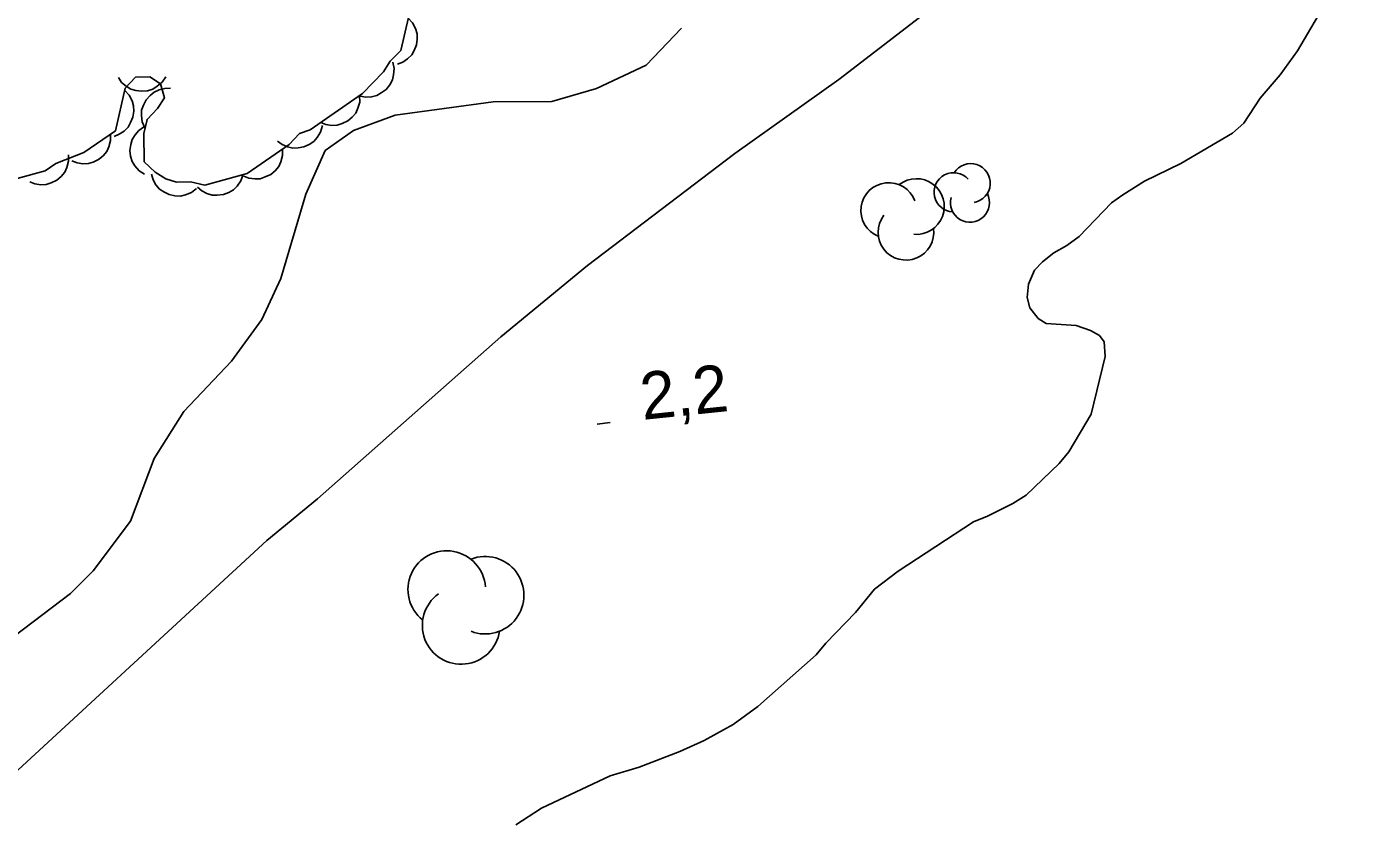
# Model space of a CAD drawing. Extents: x 336540 to 340074, y 5572036 to 5573747.
# Drawn here: x 338475.8 to 338560.8, y 5572309.5 to 5572360.1 of the extents above; entities that cross this region are included whole.
import ezdxf

# ---------------------------------------------------------------- set-up
doc = ezdxf.new("R2010")
doc.units = 0
for name, color, linetype in [('Niveau 2', 7, 'Continuous'), ('Niveau 22', 7, 'Continuous'), ('Niveau 3', 7, 'Continuous'), ('Niveau 44', 7, 'Continuous')]:
    doc.layers.add(name, color=color, linetype=linetype)

msp = doc.modelspace()

# ---------------------------------------------------------------- linework, layer by layer
at = {"layer": 'Niveau 2'}
for points in [[(338561.99, 5572364.62), (338559.71, 5572363.05), (338558.38, 5572361.9), (338556.42, 5572358.55), (338555.32, 5572357.02), (338554.05, 5572355.53), (338553.01, 5572353.94), (338552.29, 5572353.31), (338549, 5572351.38), (338546.71, 5572350.27), (338545.32, 5572349.4), (338544.6, 5572348.88), (338542.55, 5572346.76)], [(338474.93, 5572321.35), (338478.53, 5572324.07), (338479.98, 5572325.51), (338482.34, 5572328.68), (338483.85, 5572332.66), (338485.72, 5572335.63), (338488.76, 5572338.84), (338490.67, 5572341.48), (338491.89, 5572344.08), (338493.48, 5572349.43), (338494.7, 5572352.21), (338496.49, 5572353.48), (338499.14, 5572354.46), (338505.37, 5572355.31), (338509.08, 5572355.32), (338511.92, 5572356.15), (338515.07, 5572357.64), (338517.31, 5572359.98)], [(338542.55, 5572346.76), (338541.78, 5572346.18), (338540.94, 5572345.72), (338540.22, 5572345.14), (338539.72, 5572344.62), (338539.34, 5572343.72), (338539.25, 5572342.88), (338539.43, 5572342.21), (338539.95, 5572341.55), (338540.46, 5572341.22), (338542.37, 5572341.1), (338543.28, 5572340.78), (338543.85, 5572340.46), (338544.14, 5572340.07), (338544.21, 5572339.12), (338543.32, 5572335.46), (338541.9, 5572333.08), (338541.29, 5572332.33), (338539.19, 5572330.33), (338538.35, 5572329.8), (338536.74, 5572328.98), (338535.84, 5572328.63), (338531.06, 5572325.5), (338529.56, 5572324.35), (338528.35, 5572322.86), (338526.47, 5572320.92), (338525.86, 5572320.18), (338522.15, 5572316.9), (338520.6, 5572315.75), (338518.76, 5572314.75), (338517.2, 5572314.05), (338514.63, 5572313.04), (338512.78, 5572312.49), (338508.43, 5572310.44), (338506.81, 5572309.39)]]:
    msp.add_lwpolyline(points, dxfattribs=at)
at = {"layer": 'Niveau 22'}
msp.add_lwpolyline([(338471.91, 5572309.86), (338491, 5572327.45), (338494.21, 5572330.09), (338505.84, 5572340.38), (338511.35, 5572344.91), (338520.71, 5572352.02), (338527.31, 5572356.73), (338537.81, 5572364.83), (338541.45, 5572367.87), (338545.8, 5572371.31), (338551.25, 5572376.55), (338556.8, 5572383.67), (338560.64, 5572389.36), (338565.03, 5572396.39)], dxfattribs=at)
at = {"layer": 'Niveau 3'}
msp.add_line((338511.97, 5572334.84), (338512.78, 5572334.93), dxfattribs=at)
at = {"layer": 'Niveau 44'}
for points in [[(338500.95, 5572364.87), (338499.49, 5572358.57), (338498.83, 5572357.89), (338498.4, 5572357.21), (338497.07, 5572355.83), (338493.74, 5572353.52), (338493.07, 5572353.29), (338492.41, 5572352.6), (338489.75, 5572350.75), (338487.06, 5572350.02), (338486.16, 5572350.22), (338485.26, 5572350.2), (338484.59, 5572350.41), (338483.9, 5572350.84), (338483.22, 5572351.5), (338483.18, 5572353.29), (338483.39, 5572354.19), (338484.05, 5572354.88), (338484.49, 5572355.56), (338484.25, 5572356.45), (338483.57, 5572356.88), (338482.67, 5572356.86), (338482.01, 5572356.17), (338481.38, 5572353.47), (338479.39, 5572352.09), (338477.6, 5572351.38), (338476.93, 5572350.91), (338475.15, 5572350.43)], [(338499.96, 5572360.62), (338500.25, 5572360.31), (338500.43, 5572359.95), (338500.53, 5572359.63), (338500.54, 5572359.28), (338500.49, 5572358.92), (338500.34, 5572358.56), (338500.19, 5572358.28), (338499.93, 5572358.03), (338499.62, 5572357.83), (338499.29, 5572357.7)], [(338498.99, 5572357.83), (338499.08, 5572357.42), (338499.04, 5572357.01), (338498.97, 5572356.69), (338498.8, 5572356.38), (338498.57, 5572356.09), (338498.26, 5572355.87), (338497.98, 5572355.7), (338497.64, 5572355.62), (338497.27, 5572355.6), (338496.91, 5572355.67)], [(338484.58, 5572356.9), (338484.35, 5572356.55), (338484.04, 5572356.29), (338483.76, 5572356.11), (338483.42, 5572356.01), (338483.06, 5572355.97), (338482.68, 5572356.03), (338482.36, 5572356.11), (338482.06, 5572356.3), (338481.78, 5572356.54), (338481.58, 5572356.84)], [(338481.98, 5572356.03), (338482.26, 5572355.73), (338482.44, 5572355.36), (338482.54, 5572355.05), (338482.55, 5572354.7), (338482.5, 5572354.33), (338482.35, 5572353.98), (338482.2, 5572353.69), (338481.94, 5572353.45), (338481.63, 5572353.24), (338481.3, 5572353.11)], [(338483.25, 5572353.65), (338483.09, 5572354.03), (338483.05, 5572354.44), (338483.05, 5572354.77), (338483.16, 5572355.1), (338483.34, 5572355.43), (338483.6, 5572355.71), (338483.84, 5572355.92), (338484.16, 5572356.07), (338484.52, 5572356.16), (338484.88, 5572356.17)], [(338496.88, 5572355.7), (338496.89, 5572355.28), (338496.77, 5572354.89), (338496.64, 5572354.59), (338496.41, 5572354.32), (338496.13, 5572354.09), (338495.78, 5572353.92), (338495.47, 5572353.82), (338495.12, 5572353.81), (338494.75, 5572353.86), (338494.42, 5572353.99)], [(338481.08, 5572353.26), (338481.08, 5572352.84), (338480.97, 5572352.45), (338480.84, 5572352.15), (338480.61, 5572351.88), (338480.32, 5572351.65), (338479.98, 5572351.48), (338479.67, 5572351.38), (338479.32, 5572351.37), (338478.95, 5572351.42), (338478.61, 5572351.55)], [(338483.24, 5572350.7), (338482.89, 5572350.93), (338482.62, 5572351.24), (338482.45, 5572351.52), (338482.35, 5572351.85), (338482.31, 5572352.22), (338482.36, 5572352.6), (338482.44, 5572352.92), (338482.63, 5572353.21), (338482.88, 5572353.49), (338483.17, 5572353.7)], [(338494.52, 5572353.79), (338494.41, 5572353.38), (338494.19, 5572353.04), (338493.98, 5572352.79), (338493.69, 5572352.59), (338493.35, 5572352.44), (338492.98, 5572352.38), (338492.65, 5572352.36), (338492.31, 5572352.45), (338491.97, 5572352.6), (338491.68, 5572352.81)], [(338491.99, 5572352.31), (338491.99, 5572351.89), (338491.88, 5572351.5), (338491.75, 5572351.2), (338491.52, 5572350.93), (338491.24, 5572350.69), (338490.89, 5572350.53), (338490.58, 5572350.42), (338490.23, 5572350.41), (338489.86, 5572350.46), (338489.53, 5572350.59)], [(338478.4, 5572351.94), (338478.41, 5572351.53), (338478.3, 5572351.13), (338478.17, 5572350.83), (338477.94, 5572350.56), (338477.66, 5572350.33), (338477.31, 5572350.16), (338477, 5572350.05), (338476.65, 5572350.04), (338476.28, 5572350.09), (338475.95, 5572350.22)], [(338486.54, 5572349.8), (338486.21, 5572349.54), (338485.83, 5572349.39), (338485.51, 5572349.31), (338485.16, 5572349.33), (338484.8, 5572349.41), (338484.46, 5572349.58), (338484.18, 5572349.76), (338483.96, 5572350.03), (338483.78, 5572350.35), (338483.67, 5572350.7)], [(338489.49, 5572350.68), (338489.35, 5572350.28), (338489.11, 5572349.95), (338488.89, 5572349.71), (338488.58, 5572349.54), (338488.24, 5572349.41), (338487.85, 5572349.37), (338487.53, 5572349.38), (338487.19, 5572349.49), (338486.86, 5572349.66), (338486.59, 5572349.89)]]:
    msp.add_lwpolyline(points, dxfattribs=at)
for centre, radius, start, end in [((338535.672, 5572350.138), 1.241, 280.09479, 147.55187), ((338534.583, 5572349.559), 1.241, 41.94098, 267.62958), ((338530.469, 5572348.401), 1.77, 20.423, 247.88008), ((338532.221, 5572348.652), 1.77, 265.09069, 127.77505), ((338535.625, 5572348.899), 1.241, 164.76248, 27.44684), ((338531.561, 5572347.019), 1.77, 142.26919, 7.95779), ((338502.415, 5572324.324), 2.463, 3.96706, 231.42414), ((338504.852, 5572323.968), 2.463, 248.63475, 111.31911), ((338503.327, 5572322.05), 2.463, 125.81325, 351.50184)]:
    msp.add_arc(centre, radius, start, end, dxfattribs=at)

# ---------------------------------------------------------------- texts
at = {"layer": 'Niveau 3'}
msp.add_text('2,2    ', height=3, rotation=5.88941, dxfattribs=at).set_placement((338514.85, 5572335.1))

doc.saveas('drawing.dxf')
